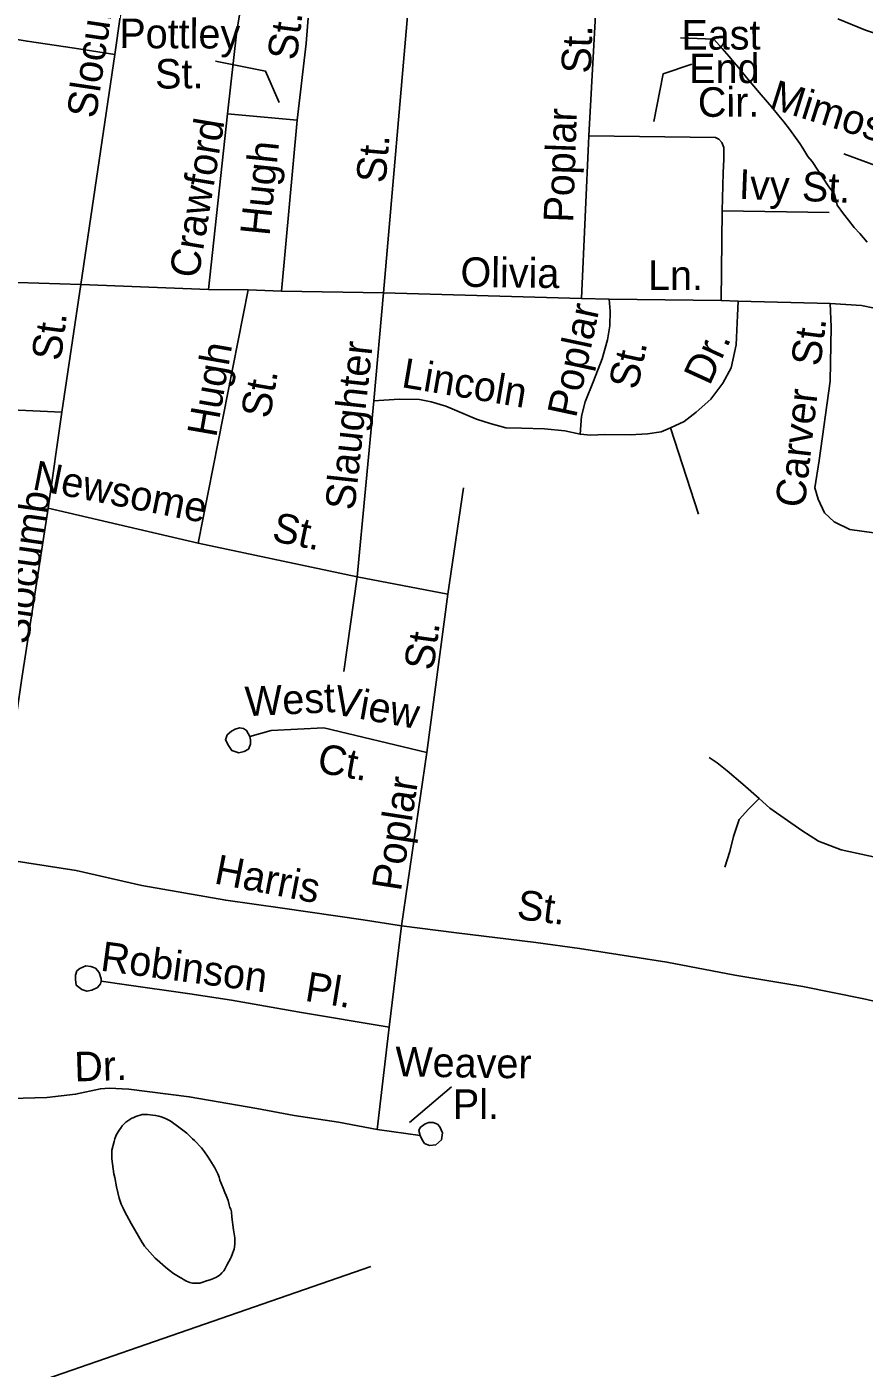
# Model space of a CAD drawing. Extents: x 2206922 to 2357709, y 510027 to 673830.
# Drawn here: x 2300683 to 2303373, y 587969 to 592281 of the extents above; entities that cross this region are included whole.
import ezdxf

# ---------------------------------------------------------------- set-up
doc = ezdxf.new("R2010")
doc.units = 0
for name, color, linetype in [('Exist Hydrographic Misc Water Feature', 7, 'Continuous'), ('Exist Road Non-System Type 51', 7, 'Continuous'), ('Exist Road Non-System Type 51 Label', 7, 'Continuous')]:
    doc.layers.add(name, color=color, linetype=linetype)

msp = doc.modelspace()

# ---------------------------------------------------------------- linework, layer by layer
at = {"layer": 'Exist Hydrographic Misc Water Feature'}
for points in [[(2303383.1, 591588.5), (2303359.3, 591616), (2303340.8, 591635.8), (2303322.8, 591659.6), (2303306.4, 591679.5), (2303286.1, 591707.3), (2303277.9, 591743), (2303259.8, 591766.8), (2303241.6, 591794.7), (2303226.8, 591816.4), (2303206.5, 591848.2), (2303192.8, 591864.1), (2303176.6, 591890.1), (2303166.1, 591905.9), (2303133.7, 591951.3), (2303115.1, 591975.2), (2303099.3, 591995), (2303076.7, 592022.7), (2303042.5, 592062.3), (2302995.5, 592117.6), (2302969.5, 592149.6), (2302949.2, 592173.3), (2302939.3, 592185.3), (2302916.8, 592211), (2302890.7, 592240.5), (2302782.7, 592245.4)], [(2301301.2, 588583.6), (2301302.8, 588573.6), (2301313.5, 588547.6), (2301319.6, 588533.7), (2301323.5, 588523.8), (2301329.7, 588507.8), (2301333.8, 588493.8), (2301335.8, 588485.8), (2301338.3, 588479.8), (2301340.3, 588471.8), (2301342, 588454.1), (2301346.9, 588414), (2301351, 588388.2), (2301351, 588368), (2301349.8, 588351.9), (2301347.5, 588346.2), (2301343.6, 588338.3), (2301339.7, 588325.9), (2301337.5, 588322.2), (2301331.9, 588312.1), (2301326.2, 588300), (2301322.3, 588294.1), (2301318.2, 588285.7), (2301316.3, 588282), (2301310.2, 588275.6), (2301304, 588269.6), (2301296.3, 588263.9), (2301292.6, 588261.6), (2301282.5, 588257.4), (2301272.5, 588253.3), (2301260.8, 588249.4), (2301248.7, 588245.1), (2301238.8, 588242.9), (2301228.6, 588242.9), (2301215, 588242.9), (2301206.8, 588244.5), (2301196.4, 588248.5), (2301186.3, 588254.5), (2301180.6, 588258.2), (2301176.3, 588260.4), (2301154.4, 588273.9), (2301140.2, 588283.7), (2301128.3, 588293.7), (2301102.1, 588317.4), (2301095.9, 588323.3), (2301069.5, 588351.2), (2301061.3, 588360.9), (2301057.6, 588367.1), (2301053.5, 588373), (2301018.8, 588434.6), (2301004.3, 588460.3), (2300998.3, 588472.2), (2300992.6, 588484), (2300986, 588496.3), (2300980.1, 588515.9), (2300971.7, 588552), (2300965.5, 588581.8), (2300963.2, 588593.9), (2300956.3, 588641.9), (2300956.3, 588669.9), (2300964.1, 588698), (2300965.7, 588705.8), (2300969.8, 588717.8), (2300979.4, 588734.2), (2300983.8, 588740), (2300989.3, 588748.1), (2300993.4, 588751.9), (2301001.2, 588760.1), (2301007.3, 588764), (2301021.1, 588772.5), (2301025.2, 588774.3), (2301033, 588778.4), (2301053.3, 588784.7), (2301071.1, 588784.8), (2301096.9, 588781.4), (2301107.2, 588779.4), (2301115, 588777.4), (2301128.7, 588771.7), (2301133, 588769.4), (2301143.3, 588763.8), (2301163, 588749.9), (2301197.4, 588724.4), (2301207.3, 588714.4), (2301215.7, 588706.7), (2301222, 588700.5), (2301244, 588676.9), (2301253.8, 588664.9), (2301266.1, 588647.2), (2301286.8, 588613.2), (2301296.9, 588593.5), (2301301.2, 588583.6)]]:
    msp.add_lwpolyline(points, dxfattribs=at)
at = {"layer": 'Exist Road Non-System Type 51'}
for p, q in [((2301829.3, 591425.8), (2301923.4, 592513.5)), ((2302489.1, 591930.7), (2302518.7, 592473)), ((2301266.5, 591436.8), (2301328.1, 592001.1)), ((2301328.1, 592001.1), (2301551.4, 591980.1)), ((2301551.4, 591980.1), (2301501.4, 591431)), ((2302489.1, 591930.7), (2302464.7, 591407.2)), ((2303477.4, 591809.7), (2303307.6, 591872.5)), ((2302917, 591688.7), (2302913.5, 591401.4)), ((2303261.1, 591684), (2302917, 591688.7)), ((2300857.2, 591452.5), (2300482.8, 591464.2)), ((2301266.5, 591436.8), (2300857.2, 591452.5)), ((2301234, 590621.3), (2301394.4, 591435.7)), ((2301394.4, 591435.7), (2301266.5, 591436.8)), ((2301501.4, 591431), (2301394.4, 591435.7)), ((2301829.3, 591425.8), (2301501.4, 591431)), ((2301797.9, 591078.5), (2301829.3, 591425.8)), ((2302464.7, 591407.2), (2301829.3, 591425.8)), ((2302554.2, 591404.8), (2302464.7, 591407.2)), ((2302913.5, 591401.4), (2302554.2, 591404.8)), ((2302968.7, 591398.4), (2302913.5, 591401.4)), ((2303264, 591391.5), (2302968.7, 591398.4)), ((2300795.6, 591041.9), (2300430.5, 591059.3)), ((2301744.4, 590512.6), (2301797.9, 591078.5)), ((2302751.3, 590991.3), (2302840.8, 590714.4)), ((2302035.8, 590457.4), (2302086.1, 590798.6)), ((2301234, 590621.3), (2300751.4, 590733.6)), ((2301744.4, 590512.6), (2301234, 590621.3)), ((2301744.4, 590512.6), (2301701.9, 590208.6)), ((2302035.8, 590457.4), (2301744.4, 590512.6)), ((2301968.8, 589948.5), (2302035.8, 590457.4)), ((2301887.3, 589390.8), (2301968.8, 589948.5)), ((2301887.3, 589390.8), (2301847.3, 589065.6)), ((2301847.3, 589065.6), (2301808.6, 588736.5)), ((2301946.9, 588716.7), (2301808.6, 588736.5)), ((2301788, 588296.4), (2300567.8, 587872.5))]:
    msp.add_line(p, q, dxfattribs=at)
for points in [[(2300809, 587184.6), (2300748.4, 587354.3), (2300683.9, 587515.7), (2300615.5, 587701.5), (2300591, 587786.7), (2300578.1, 587837.6), (2300567.8, 587872.5), (2300548.5, 588018.3), (2300521.4, 588291.9), (2300508.5, 588442.9), (2300493, 588608.1), (2300480.1, 588739.7), (2300480.1, 588831.3), (2300490.4, 588945.5), (2300512.4, 589121.1), (2300585.9, 589608.2), (2300638.6, 589986.7), (2300666.5, 590179.8), (2300751.4, 590733.6), (2300795.6, 591041.9), (2300857.2, 591452.5), (2300966.5, 592191.3), (2301054.9, 592820.1)], [(2301403.7, 592542.6), (2301358.4, 592267.5), (2301328.1, 592001.1)], [(2301551.4, 591980.1), (2301580.4, 592227.3), (2301590.9, 592363.4), (2301600.2, 592417), (2301602.5, 592441.4), (2301601.4, 592455.4), (2301590.9, 592468.1), (2301558.3, 592487.9), (2301518.8, 592504.2), (2301403.7, 592542.6)], [(2303599.5, 592199.4), (2303561.1, 592209.9), (2303524.7, 592220.7), (2303459.4, 592243), (2303378, 592269.8), (2303288.5, 592305.9)], [(2300601.4, 592248.9), (2300684, 592234.3), (2300836.3, 592212.2), (2300966.5, 592191.3)], [(2302917, 591688.7), (2302920.5, 591810.9), (2302922.8, 591855.1), (2302922.8, 591892.3), (2302916.4, 591909.2), (2302905.9, 591919.6), (2302896, 591924.9), (2302814.6, 591926), (2302489.1, 591930.7)], [(2302554.2, 591404.8), (2302557.7, 591366.5), (2302556.5, 591319.9), (2302549, 591274), (2302531.5, 591213.5), (2302503.6, 591141.3), (2302476.9, 591075), (2302465.3, 591029.7), (2302460.6, 590971.5)], [(2302968.7, 591398.4), (2302966.6, 591352.4), (2302961.7, 591258.8), (2302945.5, 591184.4), (2302918.7, 591135.5), (2302880.3, 591084.3), (2302833.8, 591042.5), (2302795.5, 591012.2), (2302751.3, 590991.3)], [(2303680.9, 591272.2), (2303596, 590931.4), (2303575.1, 590829), (2303566.9, 590787.1), (2303550.8, 590737.1), (2303525.2, 590706.8), (2303493.7, 590681.2), (2303450.7, 590661.5), (2303404.1, 590654.5), (2303327.4, 590664.9), (2303277.4, 590689.4), (2303246, 590718.5), (2303225.1, 590762.7), (2303214.6, 590798.7), (2303228.6, 590887.1), (2303264, 591141.3), (2303267.5, 591315.8), (2303264, 591391.5)], [(2303680.9, 591272.2), (2303456.5, 591363), (2303406.5, 591375.8), (2303365.2, 591384.5), (2303264, 591391.5)], [(2302460.6, 590971.5), (2302411.2, 590982.5), (2302346.1, 590988.4), (2302272.8, 590990.7), (2302221.7, 590991.9), (2302171.7, 591005.8), (2302127.5, 591019.8), (2302029.8, 591061.7), (2301982.1, 591075.6), (2301944.9, 591082.6), (2301879.8, 591083.8), (2301797.9, 591078.5)], [(2302751.3, 590991.3), (2302721.1, 590978.5), (2302676.9, 590972.7), (2302621.1, 590969.2), (2302539.7, 590970.3), (2302495.5, 590968), (2302460.6, 590971.5)], [(2301399.2, 589999.2), (2301389, 590019.2), (2301379, 590025), (2301366.9, 590026.9), (2301353.1, 590022.7), (2301341.1, 590016.6), (2301327.2, 590004.5), (2301321.5, 589988.4), (2301331.6, 589970.4), (2301341.8, 589954.7), (2301363.9, 589946.9), (2301381.8, 589951.1), (2301395.7, 589959.2), (2301401.6, 589975.3), (2301401.4, 589989.3), (2301399.2, 589999.2)], [(2301968.8, 589948.5), (2301637.5, 590026.9), (2301467.7, 590019), (2301399.2, 589999.2)], [(2303036.2, 589800.3), (2302983.1, 589846), (2302932.8, 589888.9), (2302901.2, 589915), (2302875.1, 589931.7)], [(2303036.2, 589800.3), (2303001.8, 589765.8), (2302972, 589732.3), (2302953.3, 589678.2), (2302942.1, 589629.8), (2302925.4, 589579.4)], [(2303651.2, 589566.2), (2303539.2, 589585), (2303427.4, 589607.4), (2303298.9, 589635.3), (2303226.2, 589663.3), (2303173.1, 589696.9), (2303069.8, 589769.6), (2303036.2, 589800.3)], [(2301887.3, 589390.8), (2301763.5, 589410.1), (2301504.2, 589447.6), (2301322.3, 589473.4), (2301052.8, 589521.1), (2300841.3, 589568.9), (2300585.9, 589608.2)], [(2303550.4, 589115.3), (2303498.2, 589127.4), (2303372, 589156.1), (2303175.7, 589196), (2302958, 589232.7), (2302739.5, 589274.2), (2302458.6, 589318.5), (2302318.1, 589337.9), (2302064, 589368.8), (2301887.3, 589390.8)], [(2300922, 589213.2), (2300921.7, 589220.9), (2300915.5, 589240.9), (2300903.4, 589254.8), (2300889.3, 589260.6), (2300873.3, 589262.4), (2300853.4, 589254.2), (2300843.5, 589246.2), (2300839.7, 589232), (2300839.8, 589218), (2300842, 589200.1), (2300860.1, 589186.2), (2300876.2, 589180.5), (2300892.2, 589184.7), (2300910.1, 589192.9), (2300920, 589204.9), (2300922, 589213.2)], [(2301847.3, 589065.6), (2301559.7, 589113.3), (2301340.4, 589152), (2301207.1, 589172.7), (2300996, 589202.4), (2300922, 589213.2)], [(2301808.6, 588736.5), (2301684.8, 588759.7), (2301541.6, 588781.6), (2301421.7, 588804.2), (2301205, 588841.7), (2301011.5, 588866.2), (2300948.3, 588868.8), (2300919.9, 588867.5), (2300840, 588849.4), (2300747.1, 588839.7), (2300480.1, 588831.3)], [(2301946.9, 588716.7), (2301942.7, 588732.6), (2301946.7, 588742.7), (2301962.6, 588754.8), (2301974.4, 588758.9), (2301988.4, 588759), (2302002.5, 588753.2), (2302010.6, 588745.3), (2302018.8, 588725.4), (2302015.1, 588703.5), (2301997.3, 588687.2), (2301977.2, 588685), (2301961.2, 588690.9), (2301953.1, 588702.8), (2301946.9, 588716.7)]]:
    msp.add_lwpolyline(points, dxfattribs=at)
at = {"layer": 'Exist Road Non-System Type 51 Label'}
for points in [[(2301289.5, 592170.1), (2301450.2, 592137.9), (2301494.4, 592037.4)], [(2302820.1, 592160.7), (2302728, 592130), (2302697.3, 591976.3)], [(2302047.8, 588873.6), (2301913.1, 588759)]]:
    msp.add_lwpolyline(points, dxfattribs=at)

# ---------------------------------------------------------------- texts
for s, rotation, p in [('Slocumb', 81.5536, (2300905.2, 591983.9)), ('Pottley', 359.7381, (2300980.2, 592212.3)), ('St.', 82.7064, (2301549.9, 592170.6)), ('St.', 88.0145, (2302495.1, 592129.4)), ('East', 0.1876, (2302786.1, 592207)), ('St.', 0.5443, (2301095.7, 592081.9)), ('End', 0.0398, (2302811, 592099.6)), ('Cir.', 0.3121, (2302839.2, 591991.1)), ('Mimosa', 342.5102, (2303065, 592020.9)), ('Poplar', 88.0145, (2302438.1, 591650.3)), ('Crawford', 80.5963, (2301234.4, 591469.2)), ('St.', 85.0487, (2301835.7, 591776.2)), ('Hugh', 84.152, (2301462.8, 591606.5)), ('Ivy', 357.7944, (2302969.6, 591727.9)), ('St.', 357.7944, (2303171.8, 591721)), ('Olivia', 359.1956, (2302075.8, 591445.3)), ('Ln.', 359.7043, (2302678.7, 591435.2)), ('Poplar', 77.911, (2302447.4, 591020.8)), ('St.', 82.476, (2300792.2, 591204.2)), ('St.', 82.5414, (2303232.1, 591187)), ('Slaughter', 83.7569, (2301735.8, 590724.1)), ('Dr.', 65.395, (2302876.6, 591124.6)), ('Hugh', 80.1517, (2301291.5, 590958.5)), ('St.', 77.911, (2302644.4, 591111.2)), ('Lincoln', 350.3516, (2301883.8, 591123)), ('St.', 80.1517, (2301463.8, 591018.8)), ('Carver', 83.5963, (2303182, 590732.5)), ('Newsome', 348.9163, (2300697.7, 590794.5)), ('Slocumb', 81.8081, (2300688.4, 590293.3)), ('St.', 348.2742, (2301467.3, 590628.8)), ('St.', 82.0243, (2301988.9, 590209.3)), ('West', 2.6639, (2301386.2, 590064.5)), ('View', 349.8457, (2301663.8, 590072.2)), ('Ct.', 349.8457, (2301612.6, 589884.9)), ('Poplar', 81.1622, (2301884.8, 589499.5)), ('Harris', 348.9596, (2301281.9, 589527.9)), ('St.', 352.6962, (2302254.5, 589413.5)), ('Robinson', 352.4345, (2300917, 589247.3)), ('Pl.', 350.7265, (2301573.5, 589150.4)), ('Dr.', 1.7673, (2300837.1, 588890.5)), ('Weaver', 359.0298, (2301866.4, 588907.3)), ('Pl.', 359.7592, (2302051.7, 588770.6))]:
    msp.add_text(s, height=95, rotation=rotation, dxfattribs=at).set_placement(p)

doc.saveas('drawing.dxf')
